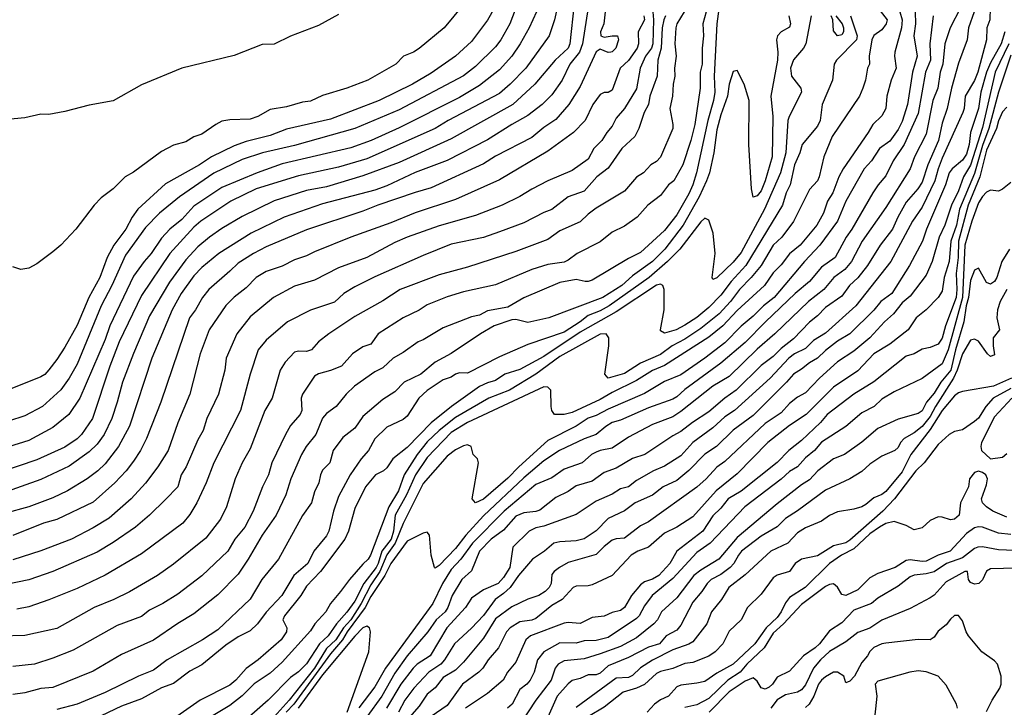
# Model space of a CAD drawing. Header units: metres. Extents: x -51132 to -49532, y -231222 to -229437.
# Tile 324 of 334: x -50036 to -49914, y -229672 to -229587. Entities that reach past the tile are written whole.
import ezdxf

# ---------------------------------------------------------------- set-up
doc = ezdxf.new("R2010")
doc.units = ezdxf.units.M
doc.layers.add('CONTOUR_INDEX', color=1, linetype='Continuous')
doc.layers.add('CONTOUR_INTER', color=3, linetype='Continuous')

msp = doc.modelspace()

# ---------------------------------------------------------------- linework, layer by layer
at = {"layer": 'CONTOUR_INDEX'}
for points, elevation in [([(-49948.58, -229579.78), (-49949.6, -229587.26), (-49949.94, -229593.76), (-49949.84, -229595.76), (-49949.99, -229596.76), (-49950.71, -229599.26), (-49952.1, -229605.76), (-49952.58, -229607.26), (-49953.08, -229608.38), (-49954.58, -229610.96), (-49956.08, -229612.94), (-49959.08, -229615.67), (-49960.58, -229616.38), (-49965.08, -229619.09), (-49965.58, -229619.27), (-49965.94, -229619.26), (-49967.08, -229619), (-49969.08, -229619.37), (-49973.58, -229621.29), (-49975.58, -229622.46), (-49978.08, -229622.9), (-49979.08, -229623.45), (-49980.08, -229623.65), (-49983.58, -229625.01), (-49986.08, -229626.52), (-49986.7, -229626.76), (-49988.58, -229628.07), (-49989.8, -229628.76), (-49991.08, -229629.97), (-49992.08, -229630.49), (-49994.62, -229632.26), (-49995.65, -229633.26), (-49996.9, -229634.76), (-49998.08, -229635.66), (-49998.58, -229636.22), (-49999.43, -229638.26), (-50000.6, -229639.76), (-50001.18, -229640.76), (-50002.54, -229643.76), (-50003.16, -229645.76), (-50004.36, -229648.26), (-50006.08, -229650.75), (-50007.84, -229653.76), (-50009.08, -229655.62), (-50011.58, -229658.18), (-50014.58, -229660.54), (-50016.58, -229661.74), (-50019.58, -229663.79), (-50023.58, -229665.56), (-50027.08, -229667.66), (-50032.08, -229669.66), (-50033.58, -229669.8), (-50035.58, -229670.32), (-50037.08, -229670.55)], 60), ([(-49927.16, -229584.76), (-49926.57, -229586.76), (-49926.64, -229587.76), (-49927.46, -229590.76), (-49927.53, -229591.26), (-49927.33, -229592.76), (-49927.95, -229594.26), (-49928.49, -229596.26), (-49928.59, -229597.76), (-49929.08, -229598.67), (-49930.23, -229599.76), (-49930.77, -229600.76), (-49933.91, -229605.26), (-49934.43, -229606.26), (-49935.16, -229608.26), (-49935.83, -229609.26), (-49936.32, -229610.76), (-49937.18, -229612.26), (-49939.24, -229614.76), (-49940.58, -229615.82), (-49941.58, -229617.2), (-49942.58, -229618.2), (-49943.69, -229619.76), (-49947.08, -229622.87), (-49948.84, -229624.76), (-49950.58, -229626.18), (-49956.08, -229629.69), (-49957.58, -229630.3), (-49959.58, -229631.55), (-49962.58, -229633.04), (-49964.08, -229633.92), (-49967.58, -229635.51), (-49968.58, -229635.77), (-49969.75, -229635.76), (-49970.08, -229635.28), (-49970.18, -229634.76), (-49970.23, -229632.76), (-49970.58, -229632.38), (-49971.08, -229632.34), (-49980.57, -229636.76), (-49982.58, -229638.01), (-49985.58, -229641.1), (-49987.02, -229643.26), (-49988.14, -229645.76), (-49989.54, -229648.26), (-49989.76, -229650.26), (-49990.05, -229651.26), (-49991.23, -229652.76), (-49991.66, -229654.26), (-49991.93, -229654.76), (-49993.45, -229656.76), (-49994.58, -229658.96), (-49995.58, -229660.34), (-49996.83, -229661.76), (-49997.87, -229663.26), (-49998.94, -229664.26), (-50000.58, -229666.74), (-50001.58, -229667.75), (-50002.58, -229668.45), (-50005.33, -229671.26), (-50008.08, -229673.66)], 55), ([(-49972, -229585.76), (-49972.92, -229587.76), (-49974.03, -229589.76), (-49975.07, -229591.26), (-49976.58, -229592.96), (-49979.08, -229594.91), (-49981.58, -229596.4), (-49989.08, -229600.17), (-49992.54, -229601.76), (-49995.08, -229602.65), (-50003.58, -229604.64), (-50006.71, -229605.76), (-50011.08, -229607.59), (-50014.58, -229609.91), (-50016.08, -229611.57), (-50017.54, -229612.76), (-50018.58, -229613.87), (-50019.87, -229615.76), (-50020.76, -229616.76), (-50022.08, -229618.58), (-50025, -229624.76), (-50025.58, -229626.46), (-50028.75, -229633.76), (-50030.12, -229635.76), (-50032.08, -229637.39), (-50035.08, -229638.99), (-50037.58, -229639.78)], 70), ([(-49958.67, -229586.26), (-49958.59, -229586.76), (-49959.35, -229588.26), (-49959.34, -229589.76), (-49959.48, -229590.26), (-49960.58, -229591.81), (-49961.6, -229592.76), (-49962.58, -229595.49), (-49963.08, -229595.78), (-49963.58, -229595.8), (-49964.08, -229596.04), (-49964.98, -229597.26), (-49965.94, -229599.26), (-49967.41, -229600.76), (-49970.58, -229603.09), (-49976.58, -229606.62), (-49982.08, -229609.09), (-49987.08, -229610.74), (-49990.08, -229611.99), (-49995.08, -229613.76), (-49999.58, -229615.56), (-50000.58, -229616.09), (-50002.08, -229616.55), (-50003.58, -229617.36), (-50005.58, -229618), (-50006.81, -229618.76), (-50008.08, -229620.06), (-50009.58, -229621.2), (-50010.58, -229622.22), (-50012.65, -229625.26), (-50013.77, -229628.26), (-50015.05, -229633.26), (-50016.58, -229636.81), (-50017.77, -229640.26), (-50019.04, -229642.26), (-50020.58, -229644.3), (-50022.36, -229646.26), (-50025.08, -229648.63), (-50027.08, -229649.85), (-50029.77, -229651.26), (-50033.58, -229652.71), (-50037.08, -229653.82)], 65), ([(-49915.62, -229585.26), (-49915.69, -229586.76), (-49916.06, -229587.76), (-49916.1, -229589.26), (-49917.17, -229593.26), (-49917.58, -229594.29), (-49918.72, -229596.26), (-49918.86, -229597.76), (-49919.03, -229598.26), (-49921.58, -229603.95), (-49922.09, -229605.26), (-49922.5, -229606.76), (-49924.08, -229610.03), (-49925.27, -229611.76), (-49927.97, -229616.76), (-49932.34, -229622.26), (-49936.08, -229625.66), (-49937.58, -229626.59), (-49938.58, -229627.56), (-49939.94, -229628.26), (-49940.63, -229628.76), (-49942.98, -229631.26), (-49947.38, -229635.26), (-49948.58, -229636.07), (-49950.08, -229637.42), (-49952.58, -229639.26), (-49954.08, -229640.9), (-49956.08, -229642.19), (-49957.47, -229642.76), (-49959.58, -229643.99), (-49960.58, -229644.77), (-49961.58, -229645.01), (-49962.58, -229645.65), (-49964.58, -229646.54), (-49967.08, -229648.2), (-49971.08, -229649.66), (-49972.08, -229649.84), (-49972.91, -229650.26), (-49974.92, -229652.26), (-49975.32, -229654.76), (-49976.08, -229656.03), (-49976.76, -229656.76), (-49978.58, -229657.53), (-49980.08, -229658.57), (-49980.83, -229659.76), (-49983.15, -229662.26), (-49985.21, -229665.76), (-49986.83, -229666.76), (-49987.34, -229667.26), (-49988.85, -229669.26), (-49990.65, -229672.26)], 50), ([(-49913.08, -229606.95), (-49914.08, -229607.78), (-49914.58, -229608.02), (-49915.58, -229607.93), (-49916.08, -229608.17), (-49916.58, -229608.69), (-49917.08, -229609.49), (-49917.92, -229611.76), (-49918.78, -229614.76), (-49919.08, -229621.26), (-49920.83, -229627.76), (-49921.58, -229629.48), (-49924.08, -229631.29), (-49927.58, -229632.96), (-49929.08, -229633.87), (-49930.06, -229634.76), (-49931.58, -229635.57), (-49933.58, -229637.27), (-49936.58, -229639.21), (-49937.45, -229640.26), (-49938.58, -229641.15), (-49939.58, -229642.26), (-49940.58, -229642.86), (-49941.58, -229643.82), (-49946.12, -229647.26), (-49950.44, -229651.76), (-49952.08, -229652.93), (-49955.08, -229656.14), (-49957.61, -229658.26), (-49958.58, -229659.53), (-49959.23, -229660.76), (-49959.58, -229661.1), (-49963.08, -229663.47), (-49964.58, -229663.83), (-49966.08, -229663.89), (-49967.08, -229664.19), (-49969.08, -229664.13), (-49971.08, -229665.24), (-49971.89, -229666.26), (-49972.3, -229667.76), (-49972.77, -229668.76), (-49973.18, -229669.26), (-49974.08, -229669.94), (-49975.04, -229671.76), (-49975.6, -229672.26)], 45), ([(-49912.95, -229633.76), (-49915.08, -229636.07), (-49916.7, -229639.26), (-49916.8, -229639.76), (-49916.71, -229640.26), (-49915.58, -229641.26), (-49914.08, -229641.08), (-49913.58, -229640.6)], 40), ([(-49913.58, -229648.53), (-49915.3, -229647.76), (-49916.1, -229647.26), (-49916.58, -229646.76), (-49916.72, -229646.26), (-49916.08, -229644.52), (-49915.98, -229643.76), (-49916.19, -229643.26), (-49916.58, -229642.98), (-49917.08, -229642.83), (-49917.58, -229642.99), (-49918.21, -229643.76), (-49918.33, -229644.76), (-49919.32, -229646.76), (-49919.5, -229648.26), (-49920.08, -229648.78), (-49920.58, -229648.87), (-49921.58, -229648.51), (-49922.08, -229648.47), (-49923.08, -229648.93), (-49924.08, -229649.86), (-49925.08, -229650.09), (-49926.08, -229649.56), (-49927.58, -229649.08), (-49928.58, -229649.33), (-49929.38, -229649.76), (-49930.58, -229650.61), (-49932.58, -229652.45), (-49934.12, -229653.26), (-49935.58, -229654.26), (-49938.61, -229657.26), (-49940.58, -229658.52), (-49941.08, -229659.17), (-49941.58, -229660.27), (-49942.08, -229660.99), (-49943.45, -229662.26), (-49944.89, -229664.26), (-49947.58, -229666.79), (-49949.58, -229667.89), (-49951.08, -229668.92), (-49952.08, -229669.15), (-49954.08, -229669.37), (-49954.58, -229669.58), (-49955.58, -229670.76), (-49956.58, -229671.22), (-49957.35, -229671.76), (-49958.24, -229672.76)], 40), ([(-49919.68, -229672.26), (-49919.81, -229671.76), (-49921.08, -229669.37), (-49922.1, -229668.26), (-49923.58, -229667.74), (-49924.58, -229667.59), (-49925.6, -229667.76), (-49929.58, -229668.89), (-49929.93, -229669.26), (-49929.73, -229670.76), (-49930.09, -229674.26)], 35)]:
    msp.add_lwpolyline(points, dxfattribs=dict(at, elevation=elevation))
at = {"layer": 'CONTOUR_INTER'}
for points, elevation in [([(-49968.32, -229580.26), (-49969.76, -229586.76), (-49970.43, -229588.76), (-49973.32, -229592.76), (-49975.25, -229594.76), (-49976.58, -229595.93), (-49982.97, -229599.26), (-49984.58, -229600.26), (-49993.08, -229604.01), (-49996.58, -229605.07), (-50001.58, -229606.12), (-50006.81, -229607.76), (-50009.97, -229609.26), (-50013.7, -229611.76), (-50014.58, -229612.51), (-50017.54, -229615.76), (-50021.08, -229621.01), (-50023.87, -229626.76), (-50025.03, -229629.76), (-50027.16, -229636.26), (-50028.51, -229638.26), (-50029.08, -229638.81), (-50030.58, -229639.81), (-50034.08, -229641.4), (-50038.58, -229642.95)], 69), ([(-49973.97, -229583.76), (-49975.3, -229587.26), (-49976.45, -229589.26), (-49977.08, -229590.1), (-49979.58, -229592.57), (-49981.08, -229593.72), (-49989.08, -229597.94), (-49994.58, -229600.27), (-50002.08, -229602.36), (-50006.04, -229603.26), (-50008.58, -229604.09), (-50012.08, -229605.81), (-50016.35, -229608.76), (-50018.85, -229610.76), (-50020.58, -229612.54), (-50023.08, -229615.99), (-50024.77, -229619.76), (-50026.08, -229622.26), (-50029.08, -229629.52), (-50030.05, -229631.26), (-50031.08, -229632.7), (-50033.39, -229634.76), (-50035.58, -229635.95), (-50037.58, -229636.6)], 71), ([(-49967.32, -229584.76), (-49967.85, -229589.76), (-49968.06, -229590.26), (-49969.66, -229591.76), (-49972.19, -229594.76), (-49974.94, -229597.26), (-49982.58, -229601.56), (-49989.08, -229604.47), (-49993.58, -229606.15), (-49998.08, -229607.48), (-50000.58, -229607.96), (-50004.58, -229609.22), (-50008.58, -229611.17), (-50011.08, -229612.66), (-50012.61, -229613.76), (-50014.08, -229614.94), (-50015.58, -229616.56), (-50017.58, -229619.36), (-50020.08, -229623.54), (-50022.08, -229628.19), (-50023.43, -229631.76), (-50024.09, -229634.26), (-50024.78, -229636.26), (-50025.73, -229638.26), (-50026.58, -229639.46), (-50027.58, -229640.42), (-50030.08, -229642.2), (-50033.58, -229643.85), (-50039.08, -229645.8)], 68), ([(-49981.08, -229584.84), (-49983.48, -229587.76), (-49986.58, -229590.33), (-49987.29, -229590.76), (-49988.53, -229591.26), (-49989.48, -229592.26), (-49992.96, -229594.26), (-49995.58, -229595.26), (-49998.58, -229596.14), (-50000.08, -229596.85), (-50001.08, -229596.98), (-50003.08, -229597.56), (-50005.08, -229597.89), (-50006.62, -229598.76), (-50007.58, -229599.08), (-50010.08, -229599.16), (-50011.08, -229599.36), (-50011.86, -229599.76), (-50013.58, -229600.94), (-50014.58, -229601.3), (-50015.58, -229601.92), (-50017.08, -229602.34), (-50018.58, -229603.12), (-50022.08, -229605.66), (-50023.09, -229606.26), (-50024.58, -229607.73), (-50026.08, -229608.86), (-50026.94, -229609.76), (-50029.25, -229612.76), (-50031.11, -229614.76), (-50032.08, -229615.57), (-50034.08, -229617.08), (-50035.08, -229617.61), (-50036.08, -229617.75), (-50037.08, -229617.44)], 73), ([(-49996.58, -229586.1), (-49999.08, -229587.46), (-50002.58, -229588.78), (-50004.58, -229589.79), (-50006.08, -229589.84), (-50009.58, -229591.19), (-50016.08, -229592.75), (-50021.08, -229594.83), (-50024.58, -229596.84), (-50027.58, -229597.34), (-50030.58, -229598.13), (-50032.58, -229598.52), (-50033.58, -229598.49), (-50035.58, -229598.92), (-50039.58, -229599.3)], 74), ([(-49953.65, -229585.76), (-49954.55, -229587.26), (-49954.69, -229587.76), (-49954.8, -229589.76), (-49954.64, -229591.26), (-49954.85, -229592.76), (-49954.81, -229593.76), (-49955.01, -229594.76), (-49955.09, -229596.26), (-49955.45, -229597.76), (-49955.07, -229599.76), (-49955.08, -229600.26), (-49956.58, -229603.83), (-49957.08, -229604.35), (-49957.78, -229604.76), (-49958.7, -229605.76), (-49959.58, -229606.29), (-49961.08, -229608.04), (-49964.58, -229610.15), (-49965.58, -229610.89), (-49966.58, -229611.86), (-49969.08, -229612.97), (-49970.58, -229614.06), (-49974.58, -229615.53), (-49980.58, -229617.48), (-49984.08, -229618.41), (-49988.94, -229620.26), (-49991.08, -229621.67), (-49994.58, -229623.59), (-49997.81, -229625.76), (-49999.07, -229626.76), (-49999.95, -229627.76), (-50000.58, -229627.94), (-50001.58, -229627.9), (-50002.08, -229628.03), (-50003.22, -229629.26), (-50003.83, -229630.26), (-50004.86, -229633.76), (-50005.77, -229635.26), (-50007.58, -229640.02), (-50008.56, -229641.76), (-50009.45, -229643.76), (-50010.5, -229647.26), (-50011.25, -229648.76), (-50013.08, -229651.13), (-50017.08, -229654.36), (-50019.08, -229655.75), (-50022.58, -229657.78), (-50024.5, -229658.76), (-50026.96, -229659.76), (-50031.58, -229662.35), (-50035.58, -229663.22), (-50038.58, -229663.29)], 62), ([(-49965.58, -229585.23), (-49966.27, -229589.76), (-49966.64, -229590.76), (-49967.84, -229592.26), (-49968.79, -229594.26), (-49970.08, -229596.06), (-49971.28, -229597.26), (-49973.08, -229598.66), (-49975.08, -229599.75), (-49978.08, -229601.68), (-49983.08, -229604.22), (-49987.08, -229605.73), (-49990.58, -229607.39), (-49992.08, -229607.9), (-49998.58, -229609.63), (-50003.34, -229611.26), (-50007.44, -229613.26), (-50011.46, -229615.76), (-50013.58, -229617.51), (-50014.58, -229618.54), (-50016.13, -229620.76), (-50017.25, -229622.76), (-50019.81, -229628.76), (-50022.58, -229637.21), (-50023.94, -229639.76), (-50025.58, -229641.89), (-50026.49, -229642.76), (-50027.84, -229643.76), (-50030.28, -229645.26), (-50032.08, -229646.14), (-50035.08, -229647.22), (-50038.08, -229648.07)], 67), ([(-49957.57, -229585.26), (-49957.47, -229586.76), (-49957.55, -229589.76), (-49957.73, -229590.26), (-49958.45, -229591.26), (-49959.1, -229592.76), (-49959.58, -229595.31), (-49961.08, -229597.77), (-49962.08, -229598.98), (-49962.58, -229599.95), (-49963.28, -229600.76), (-49963.9, -229601.76), (-49964.88, -229602.76), (-49965.58, -229604.07), (-49967.58, -229605.47), (-49970.58, -229606.76), (-49972.58, -229607.78), (-49974.08, -229608.72), (-49976.25, -229609.76), (-49979.58, -229611.04), (-49984.08, -229612.35), (-49988.08, -229613.77), (-49989.58, -229614.41), (-49993.06, -229616.26), (-49996.58, -229617.56), (-49999.58, -229619.1), (-50002.08, -229619.85), (-50004.68, -229621.26), (-50007.58, -229623.64), (-50009.24, -229625.76), (-50010.56, -229628.76), (-50010.72, -229630.26), (-50011.51, -229633.26), (-50012.94, -229636.26), (-50013.42, -229637.76), (-50014.08, -229638.94), (-50015.52, -229642.26), (-50016.14, -229643.26), (-50016.58, -229644.76), (-50018.08, -229646.31), (-50020.08, -229648.28), (-50021.8, -229649.76), (-50024.58, -229651.68), (-50026.58, -229652.89), (-50032.08, -229655.29), (-50035.08, -229656.31), (-50038.08, -229656.94)], 64), ([(-49977.23, -229585.26), (-49978.08, -229586.8), (-49980.08, -229589.45), (-49982.07, -229591.26), (-49985.08, -229593.38), (-49987.42, -229594.76), (-49991.53, -229596.76), (-49997.58, -229599.09), (-50003.08, -229600.33), (-50005.08, -229601.11), (-50008.08, -229601.86), (-50009.58, -229602.39), (-50012.37, -229603.76), (-50013.87, -229604.76), (-50018.08, -229607.12), (-50021.54, -229610.26), (-50022.24, -229611.26), (-50023.04, -229612.76), (-50024.51, -229614.76), (-50025.33, -229616.26), (-50026.25, -229618.76), (-50027.61, -229621.26), (-50029.08, -229624.69), (-50030.58, -229627.4), (-50031.58, -229628.95), (-50032.58, -229630.22), (-50033.08, -229630.79), (-50033.58, -229631.11), (-50037.58, -229632.7)], 72), ([(-49950.93, -229585.76), (-49951.32, -229587.26), (-49951.25, -229588.76), (-49951.43, -229590.26), (-49951.41, -229592.26), (-49951.65, -229593.26), (-49951.66, -229595.26), (-49952.33, -229599.76), (-49952.84, -229601.76), (-49953.82, -229604.76), (-49954.95, -229606.76), (-49955.58, -229607.25), (-49956.58, -229608.57), (-49958.15, -229609.76), (-49959.49, -229611.26), (-49961.08, -229612.38), (-49962.58, -229613.15), (-49964.08, -229614.32), (-49966.93, -229615.76), (-49968.08, -229616.62), (-49968.58, -229616.84), (-49970.58, -229617.13), (-49972.58, -229617.75), (-49977.08, -229619.69), (-49981.08, -229620.54), (-49983.08, -229621.16), (-49985.58, -229622.16), (-49986.58, -229622.8), (-49988.58, -229623.76), (-49991.68, -229625.76), (-49992.58, -229627.02), (-49993.58, -229627.39), (-49994.84, -229628.26), (-49996.23, -229629.76), (-49997.58, -229630.33), (-49999.08, -229630.72), (-49999.58, -229631.01), (-50001.08, -229633.26), (-50001.22, -229633.76), (-50001.14, -229635.26), (-50001.35, -229635.76), (-50002.58, -229637.16), (-50003.2, -229638.26), (-50004.87, -229641.76), (-50005.29, -229643.26), (-50006.03, -229644.76), (-50007.21, -229647.76), (-50008.25, -229649.76), (-50009.46, -229651.26), (-50010.36, -229652.76), (-50013.58, -229655.79), (-50016.58, -229658.09), (-50018.42, -229659.26), (-50020.08, -229660.08), (-50021.08, -229660.87), (-50024.08, -229661.96), (-50029.58, -229665.04), (-50032.08, -229666.05), (-50034.35, -229666.76), (-50037.08, -229667.05)], 61), ([(-49963.47, -229585.76), (-49963.64, -229587.26), (-49964.05, -229588.26), (-49963.99, -229588.76), (-49963.58, -229588.91), (-49962.58, -229588.73), (-49961.93, -229588.76), (-49961.79, -229589.26), (-49962.15, -229590.26), (-49962.58, -229590.72), (-49962.77, -229590.76), (-49963.08, -229590.81), (-49964.08, -229590.39), (-49964.58, -229590.73), (-49966.58, -229595.06), (-49967.98, -229597.26), (-49969.58, -229599.13), (-49971.08, -229600.14), (-49972.58, -229601.36), (-49977.08, -229603.69), (-49978.58, -229604.65), (-49985.08, -229607.63), (-49987.08, -229608.2), (-49991.7, -229609.76), (-49993.58, -229610.53), (-50000.58, -229612.83), (-50005.58, -229614.95), (-50007.15, -229615.76), (-50009.08, -229616.98), (-50010.08, -229617.99), (-50012.7, -229620.26), (-50013.51, -229621.26), (-50014.38, -229622.76), (-50015.12, -229623.76), (-50018.68, -229634.26), (-50020.46, -229638.76), (-50021.22, -229640.26), (-50022.08, -229641.58), (-50022.99, -229642.76), (-50024.38, -229644.26), (-50027.08, -229646.67), (-50031.58, -229648.8), (-50033.27, -229649.26), (-50037.08, -229650.8)], 66), ([(-49955.95, -229586.26), (-49956.18, -229586.76), (-49956.37, -229587.76), (-49956.51, -229590.26), (-49956.94, -229591.76), (-49956.99, -229593.76), (-49957.9, -229596.26), (-49958.1, -229597.26), (-49958.62, -229598.26), (-49959.29, -229600.26), (-49959.77, -229601.26), (-49961.41, -229602.76), (-49963.08, -229605.18), (-49964.5, -229606.26), (-49966.08, -229608.02), (-49968.08, -229608.74), (-49970.08, -229610.31), (-49971.08, -229610.67), (-49973.58, -229611.96), (-49976.58, -229613.1), (-49978.58, -229613.79), (-49982.58, -229614.64), (-49986.08, -229616.02), (-49992.08, -229618.66), (-49994.58, -229619.93), (-49995.94, -229620.76), (-49997.08, -229621.82), (-50000.08, -229622.8), (-50002.95, -229624.26), (-50005.58, -229626.53), (-50006.57, -229627.76), (-50007.58, -229630.76), (-50008.77, -229635.26), (-50012.08, -229641.76), (-50013.04, -229644.26), (-50014.22, -229646.76), (-50015.08, -229648.19), (-50015.93, -229649.26), (-50021.08, -229653.07), (-50025.58, -229655.71), (-50029.08, -229657.37), (-50032.58, -229658.79), (-50035.08, -229659.65), (-50036.58, -229659.96)], 63), ([(-49940.63, -229586.26), (-49940.44, -229587.26), (-49940.58, -229587.66), (-49941.58, -229588.27), (-49942.05, -229588.76), (-49942.17, -229589.26), (-49942, -229590.76), (-49942.04, -229591.76), (-49942.9, -229596.26), (-49942.63, -229598.76), (-49942.72, -229603.76), (-49943.58, -229606.75), (-49944.08, -229607.98), (-49944.58, -229608.61), (-49945.08, -229608.78), (-49945.29, -229607.76), (-49945.63, -229602.26), (-49945.58, -229596.76), (-49946.21, -229594.76), (-49947.08, -229593.07), (-49947.58, -229593.18), (-49948.04, -229594.76), (-49948.25, -229596.26), (-49949.08, -229598.54), (-49949.58, -229600.42), (-49949.97, -229603.26), (-49950.52, -229605.76), (-49950.86, -229606.76), (-49951.77, -229608.76), (-49953.77, -229612.26), (-49956.07, -229615.26), (-49957.58, -229616.78), (-49960.08, -229618.55), (-49961.39, -229619.76), (-49963.74, -229621.26), (-49970.47, -229623.76), (-49973.08, -229624.33), (-49974.58, -229623.96), (-49975.08, -229624.03), (-49977.24, -229624.76), (-49978.97, -229625.76), (-49982.58, -229628.2), (-49984.58, -229629.26), (-49986.39, -229630.76), (-49988.43, -229631.76), (-49989.58, -229632.95), (-49991.08, -229633.91), (-49993.58, -229636.02), (-49994.58, -229637.49), (-49996.08, -229638.65), (-49997.26, -229640.26), (-49997.68, -229641.76), (-49998.58, -229642.68), (-49998.85, -229643.26), (-49999.05, -229644.26), (-49999.58, -229645.38), (-49999.96, -229646.76), (-50001.08, -229648.3), (-50004.05, -229653.76), (-50006.11, -229656.26), (-50007.58, -229658.72), (-50011.58, -229662.52), (-50013.49, -229663.76), (-50017.87, -229666.26), (-50019.58, -229667.51), (-50021.43, -229668.26), (-50025.58, -229670.31), (-50029.08, -229671.74), (-50031.58, -229672.42)], 59), ([(-49937.86, -229586.26), (-49938.53, -229589.76), (-49938.81, -229590.26), (-49940.08, -229591.72), (-49940.43, -229592.76), (-49940.33, -229593.76), (-49939.14, -229595.26), (-49939.08, -229595.76), (-49940.62, -229598.76), (-49940.76, -229599.26), (-49941.03, -229603.26), (-49941.69, -229605.76), (-49943.66, -229610.26), (-49946.58, -229615.64), (-49947.58, -229616.87), (-49949.58, -229618.81), (-49950.08, -229618.99), (-49950.17, -229618.76), (-49949.8, -229615.76), (-49950.04, -229613.26), (-49950.58, -229611.63), (-49951.08, -229611.39), (-49951.58, -229611.86), (-49954.2, -229615.26), (-49955.73, -229616.76), (-49957.99, -229618.76), (-49962.97, -229622.26), (-49964.08, -229622.88), (-49965.58, -229623.49), (-49966.56, -229624.26), (-49968.58, -229625.55), (-49973.08, -229627.1), (-49976.58, -229628.63), (-49980.58, -229630.66), (-49981.58, -229630.61), (-49982.08, -229630.77), (-49982.58, -229631.12), (-49983.58, -229631.45), (-49985.58, -229632.78), (-49986.63, -229633.76), (-49988.08, -229635.99), (-49988.58, -229636.38), (-49990.58, -229637.36), (-49992.08, -229638.79), (-49992.86, -229640.26), (-49993.8, -229641.26), (-49995.14, -229643.26), (-49996.58, -229645.96), (-49997.23, -229647.76), (-49997.78, -229650.26), (-49998.08, -229650.86), (-49999.68, -229652.76), (-50000.42, -229654.26), (-50002.13, -229655.76), (-50003.62, -229658.26), (-50005.58, -229660.32), (-50006.66, -229661.76), (-50007.58, -229662.62), (-50009.08, -229663.37), (-50010.58, -229664.4), (-50013.58, -229666.87), (-50015.08, -229667.66), (-50017.08, -229669.16), (-50018.58, -229669.73), (-50021.08, -229671.09), (-50023.58, -229672.01), (-50026.08, -229673.21)], 58), ([(-49932.98, -229586.26), (-49932.17, -229588.76), (-49932.25, -229589.26), (-49934.74, -229591.76), (-49935.03, -229592.26), (-49935.22, -229594.26), (-49936.51, -229597.26), (-49936.76, -229599.26), (-49937.08, -229599.96), (-49939.01, -229602.26), (-49939.28, -229603.26), (-49939.95, -229604.76), (-49940.5, -229607.26), (-49940.97, -229608.26), (-49941.44, -229609.76), (-49945.99, -229617.26), (-49947.82, -229619.26), (-49949.08, -229620.95), (-49950.58, -229622.5), (-49952.08, -229623.74), (-49953.58, -229624.69), (-49954.65, -229625.26), (-49956.08, -229625.67), (-49956.58, -229625.38), (-49956.58, -229625.26), (-49956.12, -229622.76), (-49956.15, -229620.26), (-49956.29, -229619.76), (-49956.58, -229619.59), (-49957.08, -229619.72), (-49962.08, -229623.02), (-49966.58, -229625.54), (-49971.08, -229628.56), (-49974.08, -229630.18), (-49975.94, -229630.76), (-49977.08, -229631.56), (-49978.08, -229631.83), (-49979.08, -229632.3), (-49982.54, -229634.76), (-49985.08, -229636.79), (-49988.08, -229639.86), (-49989.83, -229641.26), (-49990.58, -229642.38), (-49991.02, -229642.76), (-49992.02, -229643.26), (-49993.24, -229644.76), (-49994.58, -229647.46), (-49995.34, -229650.26), (-49995.82, -229651.26), (-49998.84, -229655.26), (-50000.58, -229657.08), (-50001.27, -229658.26), (-50003.31, -229660.76), (-50003.53, -229661.26), (-50003.03, -229662.26), (-50003.05, -229662.76), (-50003.73, -229663.76), (-50006.57, -229666.26), (-50008.08, -229667.31), (-50009.36, -229668.76), (-50010.08, -229669.38), (-50013.79, -229671.26), (-50016.69, -229673.26)], 57), ([(-49929.58, -229585.26), (-49928.41, -229586.76), (-49928.54, -229587.26), (-49929.08, -229588), (-49930.08, -229588.7), (-49930.35, -229589.26), (-49930.67, -229591.26), (-49930.64, -229592.26), (-49930.87, -229592.76), (-49931.12, -229594.26), (-49931.44, -229595.26), (-49931.87, -229596.26), (-49935.28, -229601.26), (-49936.31, -229603.76), (-49936.86, -229606.26), (-49937.08, -229606.76), (-49938.08, -229607.84), (-49940.08, -229611.82), (-49941.52, -229613.76), (-49942.58, -229614.75), (-49944.07, -229617.26), (-49945.31, -229618.76), (-49946.77, -229620.26), (-49947.9, -229621.76), (-49949.32, -229623.26), (-49951.58, -229625.08), (-49953.58, -229626.4), (-49955.16, -229627.26), (-49956.58, -229628.32), (-49959.08, -229629.4), (-49961.08, -229630.67), (-49963.08, -229631.26), (-49963.51, -229630.76), (-49963.03, -229627.26), (-49963, -229626.26), (-49963.35, -229625.76), (-49964.08, -229625.8), (-49969.08, -229628.57), (-49972.08, -229630.76), (-49975.35, -229632.76), (-49977.9, -229633.76), (-49982.08, -229636.13), (-49984.09, -229637.76), (-49985.58, -229639.17), (-49986.84, -229640.76), (-49988.46, -229643.26), (-49989.16, -229645.26), (-49990.33, -229647.26), (-49992.61, -229653.26), (-49992.93, -229653.76), (-49993.58, -229654.34), (-49995.25, -229656.26), (-49996.33, -229657.76), (-49997.58, -229659.23), (-49998.19, -229660.26), (-49999.53, -229661.76), (-50000.08, -229662.65), (-50003.58, -229666.52), (-50005.08, -229667.89), (-50007.08, -229669.22), (-50008.58, -229670.72), (-50010.08, -229671.92), (-50012.39, -229673.26)], 56), ([(-49924.97, -229585.76), (-49924.9, -229587.26), (-49925.13, -229588.76), (-49924.7, -229591.26), (-49925.29, -229593.26), (-49925.92, -229597.26), (-49926.58, -229599.37), (-49927.08, -229600.36), (-49928.08, -229601.82), (-49929.38, -229602.76), (-49930.39, -229604.26), (-49931.3, -229605.26), (-49933.58, -229609.27), (-49934.59, -229611.76), (-49936.79, -229614.76), (-49938.69, -229616.76), (-49942.49, -229621.26), (-49943.78, -229622.26), (-49945.08, -229623.58), (-49946.58, -229624.79), (-49948.58, -229626.88), (-49951.08, -229628.77), (-49954.08, -229630.83), (-49956.08, -229631.66), (-49958.58, -229633.16), (-49963.08, -229635.11), (-49964.58, -229635.89), (-49965.58, -229636.24), (-49967.08, -229637.24), (-49970.58, -229639.01), (-49974.18, -229642.26), (-49975.58, -229643.68), (-49978.58, -229646.27), (-49979.58, -229646.76), (-49980.01, -229646.26), (-49979.19, -229641.76), (-49979.31, -229641.26), (-49979.85, -229640.76), (-49980.11, -229639.76), (-49980.58, -229639.56), (-49981.08, -229639.65), (-49982.08, -229640.18), (-49983.08, -229640.94), (-49986.08, -229644.35), (-49988.58, -229649.33), (-49989.54, -229651.76), (-49990.58, -229653.2), (-49991.45, -229655.26), (-49992.58, -229656.91), (-49993.77, -229659.26), (-49995.06, -229661.26), (-49995.98, -229662.26), (-49996.95, -229663.76), (-49998.08, -229664.84), (-49999.58, -229667.29), (-50002.72, -229671.26), (-50007.58, -229676.62)], 54), ([(-49922.7, -229586.26), (-49923.13, -229589.76), (-49923.03, -229591.76), (-49923.67, -229593.26), (-49924.58, -229598.4), (-49926.31, -229602.26), (-49927.68, -229604.26), (-49928.58, -229606.14), (-49929.54, -229607.26), (-49930.2, -229608.26), (-49932.82, -229612.76), (-49933.54, -229613.76), (-49934.87, -229616.26), (-49936.58, -229617.46), (-49938.06, -229619.26), (-49939.86, -229620.76), (-49943.55, -229624.26), (-49946.08, -229626.85), (-49949.08, -229629.38), (-49953.58, -229632.67), (-49954.58, -229633.57), (-49955.08, -229633.88), (-49958.08, -229634.94), (-49961.58, -229636.48), (-49962.58, -229636.77), (-49963.4, -229637.26), (-49964.58, -229638.26), (-49966.08, -229638.79), (-49969.13, -229640.26), (-49971.08, -229641.51), (-49973.58, -229643.63), (-49978.58, -229648.35), (-49980.79, -229650.76), (-49982.08, -229652.43), (-49984.08, -229654.54), (-49984.58, -229654.85), (-49984.68, -229654.76), (-49985.09, -229653.26), (-49985.31, -229650.76), (-49985.58, -229650.38), (-49986.08, -229650.49), (-49988.08, -229651.52), (-49990.08, -229654.28), (-49990.86, -229655.76), (-49992.58, -229658.37), (-49993.29, -229659.76), (-49995.52, -229662.76), (-49996.12, -229663.76), (-49997.58, -229665.5), (-50002.14, -229671.76), (-50003.09, -229672.76)], 53), ([(-49919.32, -229585.26), (-49920.6, -229587.76), (-49921.27, -229589.76), (-49921.5, -229592.26), (-49921.86, -229593.26), (-49922.13, -229595.26), (-49922.74, -229596.76), (-49923.58, -229600.95), (-49925.03, -229603.76), (-49925.57, -229605.26), (-49928.58, -229610.06), (-49931.53, -229614.26), (-49932.87, -229616.76), (-49933.69, -229617.76), (-49935.06, -229618.76), (-49936.28, -229620.26), (-49938.19, -229621.76), (-49942.4, -229625.76), (-49944.58, -229627.65), (-49948.08, -229631.05), (-49950.08, -229632.26), (-49954.08, -229635.4), (-49955.08, -229636.05), (-49957.58, -229637.02), (-49960.58, -229638.57), (-49962.58, -229639.95), (-49964.08, -229640.25), (-49964.58, -229640.47), (-49965.15, -229640.76), (-49966.31, -229641.76), (-49968.58, -229642.55), (-49970.08, -229643.64), (-49972.08, -229644.46), (-49976.01, -229647.76), (-49979.97, -229651.76), (-49981.41, -229653.76), (-49982.58, -229655.04), (-49983.68, -229656.76), (-49984.86, -229659.26), (-49990.78, -229667.26), (-49992.08, -229669.59), (-49994.08, -229672.22)], 52), ([(-49917.63, -229585.76), (-49918.33, -229587.76), (-49918.48, -229589.26), (-49919.58, -229592.14), (-49920.44, -229595.26), (-49920.99, -229597.76), (-49921.58, -229599.6), (-49922.05, -229601.76), (-49923.37, -229604.76), (-49924.08, -229606.93), (-49924.61, -229607.76), (-49926.08, -229609.42), (-49927.12, -229611.26), (-49927.75, -229612.76), (-49929.32, -229614.76), (-49930.89, -229617.26), (-49932.08, -229618.8), (-49933.09, -229619.76), (-49934.08, -229621.07), (-49936.08, -229622.47), (-49937.08, -229623.54), (-49938.08, -229624.3), (-49940.08, -229626.39), (-49941.58, -229627.56), (-49942.58, -229628.56), (-49944.08, -229629.67), (-49947.17, -229632.76), (-49948.61, -229633.76), (-49950.58, -229635.45), (-49952.63, -229636.76), (-49954.08, -229637.9), (-49955.08, -229638.43), (-49958.54, -229640.76), (-49960.08, -229641.23), (-49962.08, -229642.44), (-49963.58, -229642.96), (-49965.08, -229644.06), (-49967.08, -229644.64), (-49968.08, -229645.35), (-49969.58, -229646.07), (-49971.58, -229647.65), (-49972.08, -229647.83), (-49973.58, -229647.97), (-49974.58, -229648.42), (-49976.08, -229650.15), (-49977.64, -229651.26), (-49979.07, -229652.76), (-49980.08, -229655.18), (-49981.29, -229656.26), (-49982.49, -229658.26), (-49983.02, -229659.76), (-49983.33, -229660.26), (-49984.46, -229661.26), (-49985.49, -229662.76), (-49988.07, -229665.76), (-49989.58, -229667.9), (-49991.23, -229670.76), (-49993.08, -229673.34)], 51), ([(-49934.79, -229586.26), (-49934.03, -229587.26), (-49933.85, -229587.76), (-49933.86, -229588.26), (-49934.08, -229588.61), (-49934.62, -229588.76), (-49935.08, -229588.12), (-49935.17, -229586.76), (-49935.38, -229586.26)], 58), ([(-49913.82, -229588.26), (-49914.25, -229589.76), (-49915.58, -229592.12), (-49916.08, -229593.27), (-49916.8, -229595.76), (-49917.07, -229597.76), (-49918.09, -229600.76), (-49918.24, -229602.26), (-49918.58, -229603.45), (-49919.08, -229604.17), (-49920.37, -229605.26), (-49920.73, -229605.76), (-49921.18, -229607.26), (-49923.56, -229612.76), (-49924.04, -229614.26), (-49925.66, -229617.26), (-49927.85, -229620.76), (-49929.22, -229621.76), (-49930.08, -229622.81), (-49933.07, -229625.76), (-49934.58, -229626.68), (-49936.08, -229627.82), (-49937.08, -229628.77), (-49938.08, -229629.34), (-49939.08, -229630.15), (-49940.08, -229630.76), (-49940.94, -229631.76), (-49945.08, -229635.89), (-49947.58, -229637.72), (-49949.65, -229639.76), (-49951.08, -229640.72), (-49953.08, -229642.72), (-49954.58, -229643.97), (-49956.28, -229644.76), (-49957.58, -229645.8), (-49959.74, -229646.76), (-49961.08, -229647.73), (-49963.08, -229648.67), (-49964.58, -229650.21), (-49966.08, -229651.23), (-49967.08, -229651.48), (-49969.08, -229651.57), (-49969.84, -229651.76), (-49971.02, -229652.76), (-49972.48, -229653.76), (-49974.25, -229655.76), (-49975.29, -229657.26), (-49976.08, -229658.02), (-49977.13, -229658.76), (-49978.58, -229660.72), (-49980.08, -229662.32), (-49982.18, -229664.26), (-49983.43, -229666.26), (-49983.88, -229666.76), (-49985.36, -229667.76), (-49987.25, -229669.76), (-49988.36, -229671.26), (-49989.13, -229672.76)], 49), ([(-49913.32, -229589.76), (-49915.01, -229593.26), (-49916.58, -229600.13), (-49918.08, -229604.83), (-49918.94, -229606.26), (-49919.58, -229607.98), (-49920.43, -229609.76), (-49921.25, -229612.26), (-49921.98, -229613.76), (-49922.85, -229616.76), (-49923.58, -229618.46), (-49925.58, -229621.09), (-49926.58, -229621.89), (-49927.66, -229623.26), (-49928.75, -229624.26), (-49930.59, -229626.26), (-49932.58, -229627.92), (-49934.58, -229629.24), (-49936.82, -229631.26), (-49938.58, -229633.07), (-49939.58, -229633.63), (-49940.58, -229634.4), (-49941.58, -229635.55), (-49943.58, -229636.9), (-49948.58, -229641.59), (-49949.58, -229642.31), (-49950.9, -229643.76), (-49952.08, -229644.81), (-49958.08, -229649.09), (-49959.08, -229649.6), (-49961.08, -229651.14), (-49962.08, -229651.21), (-49962.58, -229651.39), (-49963.58, -229652.16), (-49964.58, -229653.18), (-49968.08, -229654.17), (-49969.12, -229654.76), (-49969.79, -229655.26), (-49970.08, -229655.65), (-49970.19, -229656.76), (-49970.44, -229657.26), (-49970.92, -229657.76), (-49971.71, -229658.26), (-49973.08, -229658.71), (-49975.08, -229659.65), (-49977.08, -229661.15), (-49978.58, -229663.55), (-49981.08, -229666.54), (-49982.08, -229667.54), (-49983.58, -229668.45), (-49984.58, -229669.71), (-49985.58, -229670.49), (-49986.58, -229672.01), (-49988.08, -229673.69)], 48), ([(-49913.08, -229591.13), (-49914.6, -229595.76), (-49915.79, -229600.26), (-49916.58, -229602.37), (-49917.58, -229605.83), (-49919.46, -229610.26), (-49919.83, -229612.26), (-49920.52, -229614.26), (-49920.72, -229616.76), (-49921.34, -229618.76), (-49921.58, -229620.45), (-49922.11, -229621.26), (-49923.58, -229622.78), (-49924.82, -229623.76), (-49925.81, -229625.26), (-49928.08, -229627.02), (-49930.08, -229628.25), (-49932.08, -229630.35), (-49935.08, -229632.38), (-49938.48, -229635.76), (-49940.58, -229637.14), (-49943.25, -229639.26), (-49947.08, -229643.15), (-49949.69, -229645.26), (-49952.58, -229648.48), (-49954.58, -229649.76), (-49956.08, -229650.53), (-49958.08, -229652.23), (-49959.39, -229652.76), (-49960.24, -229653.26), (-49962.58, -229655.78), (-49965.08, -229656.93), (-49965.58, -229657.07), (-49967.08, -229657.11), (-49967.44, -229657.26), (-49968.81, -229658.76), (-49970.08, -229659.5), (-49972.08, -229661.12), (-49972.58, -229661.33), (-49974.08, -229661.54), (-49975.28, -229662.26), (-49975.72, -229662.76), (-49976.72, -229664.76), (-49977.99, -229666.26), (-49978.65, -229667.26), (-49979.15, -229667.76), (-49981.21, -229669.26), (-49983.08, -229671.9), (-49985.07, -229673.26)], 47), ([(-49913.58, -229597.62), (-49914.08, -229598.19), (-49914.58, -229599.3), (-49914.85, -229600.26), (-49916.08, -229602.93), (-49916.92, -229606.26), (-49918.37, -229609.76), (-49919.56, -229614.26), (-49919.62, -229616.26), (-49919.86, -229618.26), (-49919.76, -229620.26), (-49919.87, -229621.26), (-49921.2, -229624.76), (-49921.58, -229626.29), (-49922.08, -229627.02), (-49923.08, -229627.47), (-49924.08, -229627.66), (-49925.08, -229628.23), (-49926.08, -229628.55), (-49930.08, -229631.7), (-49932.56, -229633.26), (-49935.89, -229635.76), (-49936.7, -229636.76), (-49939.08, -229639), (-49940.66, -229640.26), (-49942.08, -229641.75), (-49946.58, -229645.28), (-49948.18, -229646.26), (-49949.08, -229647.4), (-49950.08, -229648.34), (-49951.32, -229650.26), (-49954.56, -229652.76), (-49955.42, -229654.26), (-49956.8, -229655.76), (-49957.58, -229656.21), (-49958.58, -229656.56), (-49959.08, -229656.93), (-49960.18, -229658.26), (-49961.07, -229659.76), (-49961.58, -229660.13), (-49962.58, -229660.36), (-49963.58, -229660.83), (-49965.08, -229660.97), (-49966.58, -229661.72), (-49968.08, -229661.62), (-49968.58, -229661.7), (-49972.75, -229663.26), (-49973.32, -229663.76), (-49974.58, -229666.53), (-49975.6, -229667.76), (-49976.16, -229668.76), (-49978.08, -229670.44), (-49980.81, -229672.26)], 46), ([(-49913.23, -229615.26), (-49914.17, -229616.76), (-49914.82, -229618.76), (-49915.08, -229619.24), (-49915.58, -229619.57), (-49916.08, -229619.37), (-49917.08, -229617.62), (-49917.58, -229617.83), (-49918.08, -229619.12), (-49918.31, -229621.26), (-49918.6, -229622.26), (-49918.92, -229624.26), (-49919.96, -229627.76), (-49920.54, -229630.26), (-49921.75, -229631.76), (-49922.58, -229633.14), (-49923.53, -229634.26), (-49924.08, -229635.3), (-49924.58, -229635.67), (-49927.08, -229636.36), (-49929.58, -229637.5), (-49931.58, -229639.2), (-49933.73, -229640.76), (-49935.08, -229641.3), (-49937.06, -229642.76), (-49938.08, -229643.87), (-49939.08, -229644.49), (-49942.08, -229646.86), (-49947.08, -229651.05), (-49949.35, -229653.76), (-49951.58, -229655.1), (-49952.43, -229655.76), (-49954.58, -229658.55), (-49956.47, -229660.26), (-49956.98, -229661.26), (-49957.4, -229661.76), (-49959.58, -229663.52), (-49961.58, -229664.57), (-49964.08, -229665.5), (-49966.08, -229666.12), (-49968.58, -229666.36), (-49969.31, -229666.76), (-49969.68, -229667.26), (-49970.17, -229668.76), (-49972.08, -229671.26), (-49974.05, -229674.26)], 44), ([(-49913.55, -229620.26), (-49914.37, -229621.76), (-49914.71, -229622.76), (-49914.82, -229623.76), (-49914.47, -229625.26), (-49915.24, -229626.26), (-49915.26, -229627.26), (-49915.08, -229628.35), (-49915.58, -229628.59), (-49915.96, -229628.26), (-49917.08, -229626.68), (-49917.58, -229626.4), (-49918.08, -229626.53), (-49919.08, -229628.26), (-49919.74, -229630.26), (-49920.2, -229631.26), (-49922.43, -229634.76), (-49923.08, -229636.03), (-49924.08, -229637.25), (-49925.08, -229638.07), (-49926.31, -229638.76), (-49926.78, -229639.26), (-49927.08, -229639.89), (-49927.49, -229640.26), (-49929.08, -229640.94), (-49930.58, -229641.95), (-49931.58, -229642.85), (-49933.05, -229643.76), (-49936.08, -229645.16), (-49939.58, -229647.74), (-49941.08, -229648.68), (-49942.08, -229649.71), (-49944.08, -229650.89), (-49946.51, -229652.76), (-49946.92, -229653.26), (-49947.47, -229654.26), (-49947.92, -229654.76), (-49949.08, -229655.63), (-49950.29, -229656.26), (-49950.78, -229656.76), (-49951.45, -229657.76), (-49952.58, -229659.07), (-49954.08, -229661.95), (-49954.58, -229662.54), (-49955.88, -229663.26), (-49956.72, -229664.26), (-49958.08, -229664.67), (-49960.58, -229665.97), (-49963.08, -229667), (-49964.08, -229667.88), (-49964.58, -229668.1), (-49965.58, -229668.11), (-49966.58, -229668.55), (-49967.58, -229668.82), (-49968.08, -229669.22), (-49969.41, -229670.76), (-49971.86, -229676.26)], 43), ([(-49912.98, -229631.26), (-49915.2, -229632.26), (-49919.08, -229632.91), (-49919.58, -229633.09), (-49920.08, -229633.46), (-49921.58, -229635.29), (-49923.08, -229637.65), (-49925.5, -229640.76), (-49926.58, -229642.91), (-49928.58, -229645.33), (-49929.08, -229645.72), (-49930.08, -229646.11), (-49931.08, -229646.97), (-49931.58, -229647.24), (-49932.58, -229647.53), (-49934.58, -229647.85), (-49935.58, -229648.32), (-49936.58, -229649.01), (-49938.58, -229649.84), (-49939.58, -229650.46), (-49940.78, -229651.76), (-49942.89, -229652.76), (-49946.08, -229655.68), (-49948.09, -229657.26), (-49949, -229658.76), (-49950.24, -229660.26), (-49950.83, -229661.76), (-49952.58, -229664), (-49953.08, -229664.31), (-49955.08, -229665.01), (-49957.58, -229666.27), (-49959.08, -229667.25), (-49960.08, -229668.18), (-49960.58, -229668.45), (-49962.08, -229668.53), (-49967.08, -229672.14)], 42), ([(-49913.08, -229632.56), (-49915.26, -229633.76), (-49916.19, -229634.76), (-49917.08, -229636.21), (-49917.58, -229636.66), (-49919.08, -229637.68), (-49920.08, -229637.89), (-49920.74, -229638.26), (-49922.08, -229639.51), (-49923.83, -229641.76), (-49924.87, -229642.76), (-49927.5, -229646.26), (-49928.96, -229647.76), (-49933.08, -229651.37), (-49933.58, -229651.73), (-49935.08, -229652.07), (-49937.08, -229653.32), (-49939.08, -229653.73), (-49939.84, -229654.26), (-49940.55, -229655.26), (-49942.08, -229655.74), (-49942.58, -229656.05), (-49944.08, -229658.07), (-49945.8, -229659.76), (-49946.56, -229661.26), (-49948.08, -229662.7), (-49948.84, -229664.26), (-49949.8, -229665.26), (-49950.58, -229665.79), (-49952.58, -229666.56), (-49953.58, -229666.68), (-49955.08, -229667.33), (-49956.58, -229667.69), (-49957.08, -229667.92), (-49958.58, -229669.29), (-49959.58, -229669.77), (-49961.25, -229670.26), (-49963.58, -229672.12), (-49965.54, -229673.26)], 41), ([(-49913.08, -229650.69), (-49914.58, -229650.49), (-49916.58, -229649.78), (-49917.08, -229649.72), (-49917.58, -229649.84), (-49918.58, -229650.57), (-49920.6, -229652.76), (-49922.08, -229653.26), (-49923.58, -229653.97), (-49924.08, -229654.01), (-49925.58, -229653.81), (-49926.08, -229653.9), (-49927.42, -229654.76), (-49929.58, -229655.5), (-49930.58, -229656.04), (-49932.08, -229657.56), (-49933.58, -229658.25), (-49934.08, -229658.14), (-49934.58, -229657.22), (-49935.08, -229656.82), (-49935.58, -229656.87), (-49936.08, -229657.12), (-49939.08, -229659.38), (-49941.29, -229661.76), (-49942.58, -229662.95), (-49943.72, -229664.76), (-49945.86, -229666.76), (-49946.68, -229667.76), (-49948.24, -229668.76), (-49950.58, -229671.03), (-49952.08, -229671.81), (-49953.58, -229672.14)], 39), ([(-49911.58, -229652.69), (-49914.58, -229652.56), (-49916.58, -229652.19), (-49917.16, -229652.26), (-49917.58, -229652.41), (-49919.08, -229653.57), (-49921.07, -229654.26), (-49922.58, -229655.32), (-49923.58, -229655.58), (-49925.08, -229655.74), (-49925.58, -229655.95), (-49927.08, -229657.09), (-49929.58, -229658.6), (-49930.37, -229659.26), (-49932.58, -229660.09), (-49934.08, -229661.65), (-49935.58, -229662.64), (-49936.82, -229664.26), (-49937.36, -229664.76), (-49938.84, -229665.76), (-49940.58, -229667.65), (-49942.08, -229668.38), (-49942.66, -229669.26), (-49943.08, -229669.65), (-49943.58, -229669.89), (-49944.08, -229669.73), (-49944.58, -229668.89), (-49945.08, -229668.48), (-49946.08, -229668.87), (-49948.08, -229670.21), (-49950.54, -229672.76)], 38), ([(-49907.58, -229654.74), (-49915.58, -229654.92), (-49916.08, -229655.23), (-49916.58, -229656.29), (-49917.06, -229656.76), (-49917.58, -229656.83), (-49918.08, -229656.62), (-49918.31, -229656.26), (-49918.43, -229655.26), (-49918.8, -229655.26), (-49921.08, -229656.56), (-49922.58, -229658.22), (-49923.08, -229658.54), (-49925.58, -229659.85), (-49929.08, -229661.31), (-49930.58, -229662.3), (-49932.08, -229662.86), (-49933.58, -229664), (-49935.58, -229665.21), (-49936.71, -229666.26), (-49937.58, -229667.29), (-49938.58, -229669.34), (-49939.08, -229669.98), (-49939.58, -229670.27), (-49941.08, -229670.58), (-49942.08, -229671.22), (-49942.88, -229672.26)], 37), ([(-49916.08, -229672.65), (-49915.4, -229671.26), (-49914.45, -229669.76), (-49914.25, -229669.26), (-49914.25, -229668.26), (-49914.72, -229666.76), (-49915.08, -229666.37), (-49916.66, -229665.26), (-49918.32, -229663.26), (-49918.62, -229662.76), (-49919.08, -229661.41), (-49919.58, -229660.73), (-49920.08, -229660.74), (-49920.58, -229661.19), (-49921.08, -229661.89), (-49922.08, -229662.68), (-49922.58, -229663.42), (-49923.08, -229663.76), (-49924.58, -229663.72), (-49928.58, -229664.18), (-49929.11, -229664.26), (-49930.08, -229664.72), (-49930.58, -229665.21), (-49930.87, -229665.76), (-49931.58, -229666.57), (-49932.5, -229668.26), (-49933.08, -229668.9), (-49933.58, -229669.11), (-49933.81, -229668.26), (-49934.58, -229667.78), (-49935.08, -229667.76), (-49936.08, -229668.36), (-49936.59, -229668.76), (-49936.97, -229669.26), (-49937.54, -229670.76), (-49938.14, -229671.76), (-49938.58, -229672.18)], 36), ([(-49995.54, -229672.76), (-49992.84, -229665.26), (-49992.61, -229662.76), (-49992.76, -229662.26), (-49993.08, -229662.04), (-49993.58, -229662.26), (-49994.58, -229663.29), (-49998.58, -229668.11), (-50001.59, -229672.26)], 52)]:
    msp.add_lwpolyline(points, dxfattribs=dict(at, elevation=elevation))

doc.saveas('drawing.dxf')
